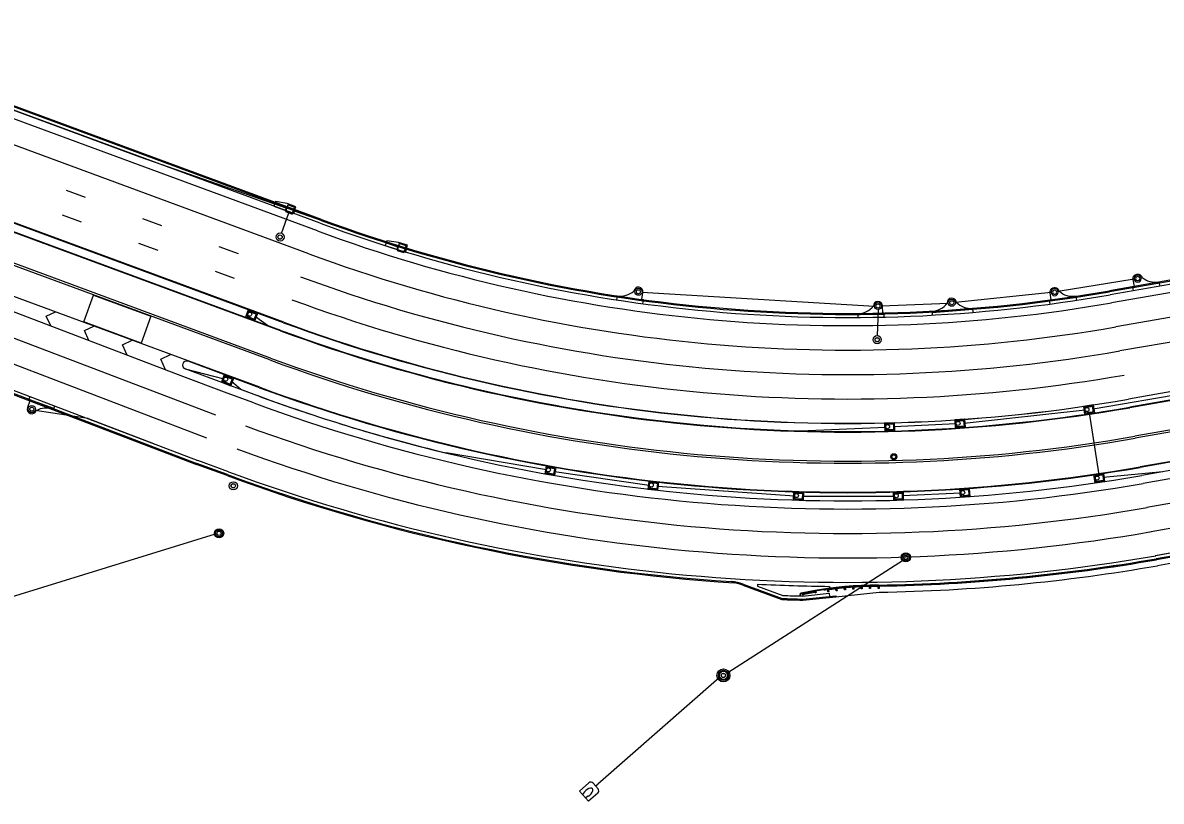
# Model space of a CAD drawing. Extents: x 468143 to 491361, y 1438528 to 1468730.
# Drawn here: x 484706 to 485265, y 1467102 to 1467484 of the extents above; entities that cross this region are included whole.
import ezdxf

# ---------------------------------------------------------------- set-up
doc = ezdxf.new("R2010")
doc.units = 0
doc.layers.add('Default', color=7, linetype='Continuous')
doc.layers.add('Xreference_dp', color=7, linetype='Continuous')

# ---------------------------------------------------------------- blocks, each defined once
blk = doc.blocks.new('EndAnchSRT')
at = {"layer": 'Default'}
for p, q in [((-0.25, 0.67), (-0.25, 1.33)), ((-0.25, 1.33), (0.25, 1.33)), ((-0.25, 0.67), (0.25, 0.67)), ((-0.25, 0), (-0.25, 0.67)), ((0.25, 0), (-0.25, 0)), ((0, 0), (4.17, 0.05)), ((0.25, 1.33), (0.25, 0.67)), ((0.25, 0.67), (0.25, 0)), ((3.9, 1.38), (4.4, 1.39)), ((3.91, 0.72), (3.9, 1.38)), ((3.91, 0.72), (4.41, 0.72)), ((3.92, 0.05), (3.91, 0.72)), ((4.42, 0.06), (3.92, 0.05)), ((4.16, 0.05), (8.32, 0.2)), ((4.4, 1.39), (4.41, 0.72)), ((4.41, 0.72), (4.42, 0.06)), ((8.03, 1.52), (8.53, 1.54)), ((8.05, 0.86), (8.03, 1.52)), ((8.05, 0.86), (8.55, 0.87)), ((8.07, 0.19), (8.05, 0.86)), ((8.57, 0.21), (8.07, 0.19)), ((8.32, 0.2), (12.48, 0.45)), ((8.33, -0.08), (12.49, 0.17)), ((8.53, 1.54), (8.55, 0.87)), ((8.55, 0.87), (8.57, 0.21)), ((12.15, 1.76), (12.64, 1.8)), ((12.19, 1.1), (12.15, 1.76)), ((12.19, 1.1), (12.69, 1.13)), ((12.24, 0.43), (12.19, 1.1)), ((12.74, 0.47), (12.24, 0.43)), ((12.47, 0.45), (16.62, 0.79)), ((12.49, 0.17), (16.64, 0.51)), ((12.64, 1.8), (12.69, 1.13)), ((12.69, 1.13), (12.74, 0.47)), ((14.2, 0.76), (13.71, 0.55)), ((14.2, 0.76), (14.21, 0.59)), ((16.26, 2.1), (16.76, 2.14)), ((16.32, 1.43), (16.26, 2.1)), ((16.32, 1.43), (16.82, 1.48)), ((16.37, 0.77), (16.32, 1.43)), ((16.87, 0.81), (16.37, 0.77)), ((16.62, 0.79), (20.76, 1.23)), ((16.64, 0.51), (20.79, 0.95)), ((16.76, 2.14), (16.82, 1.48)), ((16.82, 1.48), (16.87, 0.81)), ((20.36, 2.53), (20.86, 2.58)), ((20.43, 1.86), (20.36, 2.53)), ((20.43, 1.86), (20.93, 1.92)), ((20.5, 1.2), (20.43, 1.86)), ((21, 1.25), (20.5, 1.2)), ((20.75, 1.23), (24.88, 1.77)), ((20.79, 0.95), (24.92, 1.49)), ((20.86, 2.58), (20.93, 1.92)), ((20.93, 1.92), (21, 1.25)), ((22.47, 1.62), (21.99, 1.39)), ((22.47, 1.62), (22.49, 1.45)), ((24.46, 3.06), (24.95, 3.12)), ((24.54, 2.4), (24.46, 3.06)), ((24.54, 2.4), (25.04, 2.46)), ((24.63, 1.74), (24.54, 2.4)), ((25.12, 1.8), (24.63, 1.74)), ((24.87, 1.77), (31.04, 2.79)), ((24.92, 1.49), (31.09, 2.51)), ((24.95, 3.12), (25.04, 2.46)), ((25.04, 2.46), (25.12, 1.8)), ((26.57, 2.22), (26.11, 1.97)), ((26.57, 2.22), (26.6, 2.05)), ((30.64, 3.41), (31.16, 3.51)), ((30.77, 2.74), (30.64, 3.41)), ((30.66, 3.39), (31.15, 3.49)), ((30.79, 2.74), (30.66, 3.39)), ((31.18, 3.53), (30.73, 3.44)), ((30.73, 3.44), (30.74, 3.43)), ((31.28, 2.83), (30.79, 2.74)), ((31.03, 2.79), (37.17, 3.99)), ((31.09, 2.51), (37.22, 3.71)), ((31.15, 3.49), (31.28, 2.83)), ((31.16, 3.51), (31.29, 2.84)), ((31.18, 3.53), (31.31, 2.84)), ((31.2, 3.41), (36.78, 4.5)), ((31.29, 2.92), (33.41, 3.34)), ((31.67, 2.98), (31.51, 2.94)), ((31.51, 2.94), (31.52, 2.9)), ((31.68, 2.93), (31.52, 2.9)), ((31.69, 2.91), (31.67, 3)), ((33.14, 3.26), (36.84, 4.28)), ((33.16, 3.2), (33.14, 3.28)), ((33.16, 3.22), (36.84, 4.24)), ((33.95, 3.44), (36.87, 4.01)), ((36.63, 3.88), (37.51, 4.05)), ((36.63, 3.88), (36.68, 3.6)), ((36.68, 3.6), (38.04, 3.87)), ((36.75, 4.62), (37.19, 4.71)), ((36.82, 4.28), (36.75, 4.62)), ((36.77, 4.61), (37.3, 4.71)), ((36.9, 3.94), (36.77, 4.61)), ((36.79, 4.59), (37.28, 4.69)), ((36.92, 3.94), (36.79, 4.59)), ((36.89, 3.93), (36.83, 4.24)), ((37.41, 4.03), (36.92, 3.94)), ((37.19, 4.71), (37.2, 4.69)), ((37.28, 4.69), (37.41, 4.03)), ((37.3, 4.71), (37.43, 4.04)), ((37.36, 4.4), (37.5, 4.43)), ((37.36, 4.36), (37.51, 4.39)), ((37.5, 4.43), (37.51, 4.39)), ((38.01, 3.88), (37.51, 4.05)), ((37.78, 5.16), (37.78, 5.18)), ((38.01, 3.88), (38.03, 3.89)), ((0, -0.28), (4.17, -0.23)), ((4.17, -0.23), (8.33, -0.08))]:
    blk.add_line(p, q, dxfattribs=at)
for centre, radius, start, end in [((37.91, 4.52), 0.667, 281.0695, 101.0695), ((37.91, 4.52), 0.65, 281.0695, 101.0695), ((37.86, 4.79), 0.933, 281.0649, 281.0742)]:
    blk.add_arc(centre, radius, start, end, dxfattribs=at)
blk = doc.blocks.new('POINT_DISPLAY')
at = {"layer": 'Default'}
blk.add_line((0, 0), (0, 0), dxfattribs=at)
blk = doc.blocks.new('MHCover2')
at = {"layer": 'Default'}
for radius in [2, 1.06, 1]:
    blk.add_circle((0, 0), radius, dxfattribs=at)
for p in [(-2, 0), (-2, 0), (-1.83, 0.81), (-1.39, 1.43), (-0.75, 1.85), (0, 2.5), (0, 2), (0, 2), (0, 0), (0, 0), (0, 0), (0.81, 1.83), (1.43, 1.39), (1.85, 0.75), (2, 0), (2, 0), (-1.85, -0.75), (-1.43, -1.39), (-0.81, -1.83), (0, -2), (0, -2), (0, -2.5), (0.75, -1.85), (1.39, -1.43), (1.83, -0.81)]:
    blk.add_blockref('POINT_DISPLAY', p, dxfattribs=at)
blk = doc.blocks.new('InltCurb7_40')
at = {"layer": 'Default'}
for p, q in [((2.5, 4), (-2.5, 4)), ((-2.5, 4), (-2.5, 0)), ((2.5, 3.25), (-2.5, 3.25)), ((-2.5, 0.75), (2.5, 0.75)), ((-2.5, 0), (2.5, 0)), ((2.5, 0), (2.5, 4))]:
    blk.add_line(p, q, dxfattribs=at)
blk.add_lwpolyline([(-2, 0.5), (2, 0.5), (2, 3.5), (-2, 3.5)], close=True, dxfattribs=at)
blk.add_circle((-1.04, 2.19), 1, dxfattribs=at)
for p in [(-2, 3.5), (-2, 2), (-2, 2), (-2, 0.5), (0, 4), (0, 3.5), (0, 3.5), (0, 2), (0, 2), (0, 0.5), (0, 0.5), (0, 0), (0, 0), (2, 3.5), (2, 2), (2, 2), (2, 0.5)]:
    blk.add_blockref('POINT_DISPLAY', p, dxfattribs=at)
blk = doc.blocks.new('InltCurb1_35')
at = {"layer": 'Default'}
for p, q in [((-10, 2), (-10, 0)), ((-10, 1.5), (3, 1.5)), ((2.25, 2), (2.25, 5.5)), ((3, 2), (2.25, 2)), ((3, 0), (3, 2))]:
    blk.add_line(p, q, dxfattribs=at)
for radius in [1.75, 1]:
    blk.add_circle((0, 5.5), radius, dxfattribs=at)
for centre, radius, start, end in [((0, 5.5), 2.25, 0, 180), ((-9.85, 12), 10, 269.1432, 319.4677)]:
    blk.add_arc(centre, radius, start, end, dxfattribs=at)
for p in [(-1.6, 6.2), (-1.22, 6.76), (-0.66, 7.12), (0, 7.75), (0, 7.25), (0, 7.25), (0.7, 7.1), (1.26, 6.72), (1.62, 6.16), (-1.75, 5.5), (-1.75, 5.5), (-1.62, 4.84), (-1.26, 4.28), (-0.7, 3.9), (0, 5.5), (0, 5.5), (0, 3.75), (0, 3.75), (0, 0), (0, 0), (0.66, 3.88), (1.22, 4.24), (1.6, 4.8), (1.75, 5.5), (1.75, 5.5)]:
    blk.add_blockref('POINT_DISPLAY', p, dxfattribs=at)
blk = doc.blocks.new('InltCurb2_35')
at = {"layer": 'Default'}
for p, q in [((-10, 2), (-10, 0)), ((-10, 1.5), (10, 1.5)), ((10, 2), (10, 0))]:
    blk.add_line(p, q, dxfattribs=at)
for radius in [1.75, 1]:
    blk.add_circle((0, 5.5), radius, dxfattribs=at)
for centre, radius, start, end in [((0, 5.5), 2.25, 0, 180), ((-9.85, 12), 10, 269.1432, 319.4677), ((9.85, 12), 10, 220.5323, 270.8568)]:
    blk.add_arc(centre, radius, start, end, dxfattribs=at)
for p in [(-1.6, 6.2), (-1.22, 6.76), (-0.66, 7.12), (0, 7.75), (0, 7.25), (0, 7.25), (0.7, 7.1), (1.26, 6.72), (1.62, 6.16), (-1.75, 5.5), (-1.75, 5.5), (-1.62, 4.84), (-1.26, 4.28), (-0.7, 3.9), (0, 5.5), (0, 5.5), (0, 3.75), (0, 3.75), (0, 0), (0, 0), (0.66, 3.88), (1.22, 4.24), (1.6, 4.8), (1.75, 5.5), (1.75, 5.5)]:
    blk.add_blockref('POINT_DISPLAY', p, dxfattribs=at)
blk = doc.blocks.new('MH2')
at = {"layer": 'Default'}
for p, q in [((-1.25, 0.03), (-1.05, 0.03)), ((-0.9, 0.87), (-0.76, 0.73)), ((-0.87, 0.9), (-0.73, 0.76)), ((-0.03, 1.25), (-0.03, 1.05)), ((0.03, 1.25), (0.03, 1.05)), ((0.87, 0.9), (0.73, 0.76)), ((0.9, 0.87), (0.76, 0.73)), ((1.05, 0.03), (1.25, 0.03)), ((-1.25, -0.03), (-1.05, -0.03)), ((-0.76, -0.73), (-0.9, -0.87)), ((-0.73, -0.76), (-0.87, -0.9)), ((-0.03, -1.05), (-0.03, -1.25)), ((0.03, -1.05), (0.03, -1.25)), ((0.73, -0.76), (0.87, -0.9)), ((0.76, -0.73), (0.9, -0.87)), ((1.05, -0.03), (1.25, -0.03))]:
    blk.add_line(p, q, dxfattribs=at)
for radius in [1.5, 1.25, 1.05, 1, 0.958]:
    blk.add_circle((0, 0), radius, dxfattribs=at)
for p in [(-1, 0), (-0.71, 0.71), (0, 1.5), (0, 1), (0, 0), (0, 0), (0, 0), (0.71, 0.71), (1, 0), (-0.71, -0.71), (0, -1), (0, -1.5), (0.71, -0.71)]:
    blk.add_blockref('POINT_DISPLAY', p, dxfattribs=at)
blk = doc.blocks.new('InltCurb5')
at = {"layer": 'Default'}
for p, q in [((-2.25, 3.5), (-8, 2.5)), ((-8, 2.5), (-8, 0)), ((-8, 1.5), (2.5, 1.5)), ((-8, 0), (2.5, 0)), ((2.25, 3.5), (-2.25, 3.5)), ((-1.96, 0), (-1.96, 1.5)), ((1.95, 0), (1.95, 1.5)), ((2.25, 2), (2.25, 3.5)), ((2.5, 2), (2.25, 2)), ((2.5, 0), (2.5, 2))]:
    blk.add_line(p, q, dxfattribs=at)
blk.add_lwpolyline([(-1.75, -0.5), (1.75, -0.5), (1.75, 3), (-1.75, 3)], close=True, dxfattribs=at)
for p in [(-1.75, 3), (-1.75, 1.25), (-1.75, 1.25), (0, 3.5), (0, 3), (0, 3), (0, 1.25), (0, 1.25), (1.75, 3), (1.75, 1.25), (1.75, 1.25), (-1.75, -0.5), (0, 0), (0, 0), (0, -0.5), (0, -0.5), (1.75, -0.5)]:
    blk.add_blockref('POINT_DISPLAY', p, dxfattribs=at)
blk = doc.blocks.new('PBottom35Dia_1')
at = {"layer": 'Default'}
for radius in [2.25, 1.75, 1.75]:
    blk.add_circle((0, 0), radius, dxfattribs=at)
for p in [(-1.75, 0), (-1.75, 0), (-1.6, 0.7), (-1.22, 1.26), (-0.66, 1.62), (0, 1.75), (0, 1.75), (0, 1.75), (0, 0), (0, 0), (0.7, 1.6), (1.26, 1.22), (1.62, 0.66), (1.75, 0), (1.75, 0), (-1.62, -0.66), (-1.26, -1.22), (-0.7, -1.6), (0, -1.75), (0, -1.75), (0, -1.75), (0.66, -1.62), (1.22, -1.26), (1.6, -0.7)]:
    blk.add_blockref('POINT_DISPLAY', p, dxfattribs=at)
blk = doc.blocks.new('PBottom35Dia')
at = {"layer": 'Default'}
for radius in [2.25, 1.75, 1.75]:
    blk.add_circle((0, 0), radius, dxfattribs=at)
for p in [(-1.75, 0), (-1.75, 0), (-1.6, 0.7), (-1.22, 1.26), (-0.66, 1.62), (0, 1.75), (0, 1.75), (0, 1.75), (0, 0), (0, 0), (0.7, 1.6), (1.26, 1.22), (1.62, 0.66), (1.75, 0), (1.75, 0), (-1.62, -0.66), (-1.26, -1.22), (-0.7, -1.6), (0, -1.75), (0, -1.75), (0, -1.75), (0.66, -1.62), (1.22, -1.26), (1.6, -0.7)]:
    blk.add_blockref('POINT_DISPLAY', p, dxfattribs=at)
blk = doc.blocks.new('MESC36RCP2S')
at = {"layer": 'Default'}
for p, q in [((-3.33, -5.56), (-3.33, 0.51)), ((-1.84, 2.01), (1.83, 2.01)), ((0, 2.01), (0, 3.44)), ((3.34, 0.51), (3.34, -5.56)), ((3.34, -5.56), (-3.33, -5.56)), ((-1.4, -4.06), (-1.12, -5.56)), ((1.4, -4.06), (1.12, -5.56))]:
    blk.add_line(p, q, dxfattribs=at)
for centre, start, end in [((-1.84, 0.51), 90, 180), ((1.83, 0.51), 360, 90)]:
    blk.add_arc(centre, 1.5, start, end, dxfattribs=at)
blk.add_ellipse((0, -3), major_axis=(0, 3), ratio=0.5, start_param=4.35134, end_param=8.215083, dxfattribs=at)
for p in [(0, 3.44), (0, 2.01), (0, 0), (0, 0), (0, -5.56)]:
    blk.add_blockref('POINT_DISPLAY', p, dxfattribs=at)
blk = doc.blocks.new('JBottom50Dia')
at = {"layer": 'Default'}
for radius in [3.17, 2.5, 2.5]:
    blk.add_circle((0, 0), radius, dxfattribs=at)
for p in [(-2.29, 1.01), (-1.74, 1.79), (-0.94, 2.32), (0, 2.5), (0, 2.5), (0, 2.5), (0, 0), (0, 0), (0, 0), (1.01, 2.29), (1.79, 1.74), (2.32, 0.94), (2.5, 0), (2.5, 0), (-2.5, 0), (-2.5, 0), (-2.32, -0.94), (-1.79, -1.74), (-1.01, -2.29), (0, -2.5), (0, -2.5), (0, -2.5), (0.94, -2.32), (1.74, -1.79), (2.29, -1.01)]:
    blk.add_blockref('POINT_DISPLAY', p, dxfattribs=at)

msp = doc.modelspace()

# ---------------------------------------------------------------- linework, layer by layer
at = {"layer": 'Xreference_dp'}
for p, q in [((484852.93, 1467387.39), (484591.21, 1467483.95)), ((484853.1, 1467387.86), (484591.38, 1467484.42)), ((484851.02, 1467382.23), (484589.31, 1467478.79)), ((484852.41, 1467385.98), (484590.69, 1467482.55)), ((484846.87, 1467370.97), (484585.15, 1467467.53)), ((485952.39, 1467471.23), (485240.7, 1467346.95)), ((486215.08, 1467468.38), (485248.96, 1467299.66)), ((486201.33, 1467461.92), (485249.64, 1467295.72)), ((486209.52, 1467463.1), (485249.69, 1467295.48)), ((484660.8, 1467456.68), (484763.91, 1467418.63)), ((485954.57, 1467459.43), (485242.76, 1467335.13)), ((485956.75, 1467447.63), (485244.83, 1467323.31)), ((484834.41, 1467337.2), (484572.69, 1467433.76)), ((484834.49, 1467337.43), (484572.78, 1467433.99)), ((486145.57, 1467437.47), (485252.14, 1467281.44)), ((486145.74, 1467436.48), (485252.31, 1467280.46)), ((484832.94, 1467333.21), (484571.22, 1467429.77)), ((484833.02, 1467333.44), (484571.31, 1467430.01)), ((485648.16, 1467424.2), (485239.67, 1467352.86)), ((485648.24, 1467423.7), (485239.75, 1467352.37)), ((485676.42, 1467427.1), (485240.01, 1467350.89)), ((485961.12, 1467424.03), (485248.96, 1467299.66)), ((484763.91, 1467418.63), (484835.96, 1467393.38)), ((484827.66, 1467318.9), (484565.94, 1467415.47)), ((484828, 1467319.84), (484566.29, 1467416.4)), ((486093.61, 1467412.91), (485254.76, 1467266.42)), ((484787.65, 1467318.47), (484561.01, 1467402.1)), ((484803.82, 1467344.22), (484648.37, 1467401.57)), ((484737.24, 1467398.63), (484727.86, 1467402.09)), ((484735.34, 1467386.54), (484725.96, 1467390)), ((484833.45, 1467380.99), (484837, 1467391.13)), ((484890.7, 1467374.33), (484839.25, 1467392.17)), ((484774.77, 1467384.78), (484765.39, 1467388.24)), ((485941.37, 1467386.07), (485254.81, 1467266.17)), ((485942.06, 1467382.13), (485255.49, 1467262.23)), ((484772.87, 1467372.69), (484763.49, 1467376.15)), ((484812.3, 1467370.94), (484802.91, 1467374.4)), ((484629.32, 1467370.26), (484784.8, 1467310.98)), ((484810.4, 1467358.85), (484801.01, 1467362.31)), ((484625.05, 1467359.05), (484800.98, 1467291.97)), ((485251.79, 1467358.53), (485214.53, 1467352.44)), ((485010.29, 1467352.13), (485124.33, 1467345.35)), ((485211.06, 1467351.97), (485164.05, 1467347.12)), ((484620.77, 1467347.84), (484796.7, 1467280.76)), ((485127.83, 1467345.42), (485160.56, 1467346.86)), ((484718, 1467340.32), (484722.46, 1467342.53)), ((484720.17, 1467335.62), (484718, 1467340.32)), ((484826.54, 1467335.82), (484820.61, 1467340.15)), ((485126.12, 1467343.63), (485125.7, 1467330.72)), ((484615.81, 1467334.75), (484791.72, 1467267.67)), ((484615.98, 1467335.22), (484791.9, 1467268.14)), ((484616.5, 1467336.62), (484792.43, 1467269.55)), ((484616.5, 1467336.62), (484792.43, 1467269.55)), ((484736.73, 1467333.29), (484741.32, 1467335.57)), ((484738.96, 1467328.46), (484736.73, 1467333.29)), ((484755.45, 1467326.27), (484760.18, 1467328.61)), ((484757.75, 1467321.29), (484755.45, 1467326.27)), ((484774.18, 1467319.25), (484779.04, 1467321.65)), ((484776.54, 1467314.13), (484774.18, 1467319.25)), ((484822.64, 1467305.3), (484787.57, 1467318.24)), ((484822.72, 1467305.53), (484787.65, 1467318.47)), ((484784.8, 1467310.98), (484805.25, 1467303.18)), ((484821.25, 1467301.54), (484786.18, 1467314.49)), ((484798.49, 1467309.94), (484786.18, 1467314.49)), ((484786.18, 1467314.49), (484805.08, 1467309.64)), ((484813.4, 1467304.44), (484808.83, 1467308.26)), ((484819.87, 1467297.79), (484804.89, 1467303.32)), ((484821.25, 1467301.54), (484813.4, 1467304.44)), ((485281.48, 1467303.31), (485231.63, 1467294.81)), ((484738.49, 1467290.11), (484712.56, 1467294.16)), ((485227.67, 1467294.22), (485168.39, 1467287.76)), ((484738.49, 1467290.11), (484770.68, 1467277.84)), ((485234.63, 1467262.44), (485229.87, 1467293.03)), ((485088.04, 1467284.08), (485129.82, 1467285.95)), ((485164.4, 1467287.5), (485133.82, 1467286.05)), ((484963.4, 1467264.93), (484914.16, 1467273.26)), ((485340.38, 1467272.99), (485256.18, 1467258.29)), ((484806.72, 1467262.14), (484791.72, 1467267.67)), ((484806.89, 1467262.61), (484791.9, 1467268.14)), ((484807.41, 1467264.02), (484792.43, 1467269.55)), ((484807.41, 1467264.02), (484792.43, 1467269.55)), ((484967.34, 1467264.23), (485013.88, 1467257.44)), ((485265.82, 1467264.03), (485236.64, 1467261.18)), ((485342.8, 1467261.24), (485258.01, 1467246.43)), ((485017.85, 1467256.97), (485085.12, 1467252.15)), ((485089.11, 1467252.03), (485134.1, 1467252.05)), ((485166.73, 1467253.57), (485138.1, 1467252.16)), ((485344.86, 1467249.41), (485260.08, 1467234.61)), ((484690.63, 1467199.55), (484801.06, 1467233.59)), ((485346.93, 1467237.59), (485262.14, 1467222.79)), ((485346.94, 1467237.6), (485262.37, 1467222.83)), ((485347.2, 1467236.12), (485262.63, 1467221.35)), ((485297.73, 1467227.48), (485262.63, 1467221.35)), ((485297.51, 1467226.93), (485262.72, 1467220.86)), ((485299.51, 1467224.24), (485263.23, 1467217.9)), ((485138.68, 1467220.62), (485052.44, 1467165.3)), ((485059.73, 1467208.43), (485078.92, 1467201.35)), ((485059.9, 1467208.9), (485079.09, 1467201.82)), ((485066.93, 1467208.86), (485066.91, 1467207.91)), ((485066.91, 1467207.91), (485079.39, 1467203.31)), ((485089.02, 1467203.01), (485102.17, 1467204.36)), ((485102.17, 1467204.36), (485102.32, 1467202.87)), ((485102.23, 1467206.79), (485105.61, 1467207.22)), ((485102.25, 1467207.78), (485102.29, 1467206.29)), ((485102.29, 1467206.29), (485105.67, 1467206.72)), ((485105.38, 1467202.68), (485126.69, 1467204.87)), ((485105.61, 1467207.22), (485109.75, 1467207.64)), ((485105.66, 1467206.72), (485109.8, 1467207.14)), ((485109.75, 1467207.64), (485118.07, 1467208.2)), ((485109.79, 1467207.14), (485118.1, 1467207.7)), ((485118.07, 1467208.2), (485122.23, 1467208.33)), ((485118.08, 1467207.7), (485122.25, 1467207.83)), ((485122.23, 1467208.33), (485126.4, 1467208.37)), ((485122.23, 1467207.83), (485126.4, 1467207.87)), ((485089.17, 1467201.52), (485105.33, 1467203.18)), ((485089.23, 1467201.02), (485105.38, 1467202.68)), ((485105.33, 1467203.18), (485105.38, 1467202.68)), ((485048.11, 1467162.8), (484988.6, 1467110.73))]:
    msp.add_line(p, q, dxfattribs=at)
msp.add_lwpolyline([(484769.36, 1467340.32), (484764.52, 1467327.19), (484736.37, 1467337.57), (484741.22, 1467350.7)], close=True, dxfattribs=at)
for centre, radius, start, end in [((485111.33, 1468087.74), 748, 249.74771, 279.90595), ((485111.33, 1468087.74), 746.5, 249.74771, 279.90595), ((485111.33, 1468087.74), 746, 249.74771, 279.90595), ((485111.33, 1468087.74), 752, 249.74771, 279.90595), ((485111.33, 1468087.74), 764, 249.74771, 279.90595), ((485111.33, 1468087.74), 776, 249.74771, 279.90595), ((485111.33, 1468087.74), 788, 249.74771, 279.90595), ((485110.31, 1468088.09), 804.01, 249.33231, 251.63667), ((485111.33, 1468087.74), 804.25, 249.74771, 279.90595), ((485111.33, 1468087.74), 804, 249.74771, 279.90595), ((485111.33, 1468087.74), 800, 249.74771, 279.90595), ((485111.81, 1468087.69), 799.88, 249.71448, 279.87272), ((484786.87, 1467316.36), 2, 69.7477, 249.7477), ((485111.33, 1468087.74), 819.5, 249.74771, 279.90595), ((485111.33, 1468087.74), 818.5, 249.74771, 279.90595), ((485111.33, 1468087.74), 804, 254.79807, 268.33988), ((485111.33, 1468087.74), 834, 249.74771, 279.90595), ((485111.33, 1468087.74), 833.75, 249.74771, 279.90595), ((485111.33, 1468087.74), 838, 249.74771, 279.90595), ((485111.33, 1468087.74), 838, 249.74771, 252.94908), ((485111.33, 1468087.74), 842, 249.74771, 279.90595), ((485111.33, 1468087.74), 854, 249.74771, 279.90595), ((485111.33, 1468087.74), 838, 252.94908, 256.39172), ((485111.33, 1468087.74), 866, 249.74771, 279.90595), ((485111.33, 1468087.74), 880, 249.74771, 266.36755), ((485111.33, 1468087.74), 879.5, 249.74771, 266.28086), ((485111.33, 1468087.74), 878, 249.74771, 279.90595), ((485111.33, 1468087.74), 878, 249.74771, 279.90595), ((485111.33, 1468087.74), 879.5, 270.98149, 279.90595), ((485111.33, 1468087.74), 879.5, 271.00606, 279.90595), ((485111.33, 1468087.74), 883, 270.99637, 279.90595), ((485111.33, 1468087.74), 880, 271.00467, 279.90595), ((485052.98, 1467190.13), 20, 69.7678, 86.2809), ((485052.98, 1467190.13), 19.5, 69.7678, 86.2809), ((485111.33, 1468087.74), 880, 267.1081, 269.4088), ((485111.33, 1468087.74), 887, 267.91602, 268.56235), ((485111.33, 1468087.74), 886.5, 267.91602, 268.56235), ((485111.33, 1468087.74), 885, 267.93153, 268.56235)]:
    msp.add_arc(centre, radius, start, end, dxfattribs=at)

# ---------------------------------------------------------------- block references
for name, p, rotation in [('InltCurb5', (484837.17, 1467391.6), -20.252286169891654), ('MHCover2', (484832.74, 1467379.25), 69.74771382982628), ('InltCurb5', (484892, 1467372.62), -17.357327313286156), ('InltCurb1_35', (485007.76, 1467346.94), -8.341220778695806), ('InltCurb2_35', (485162.72, 1467341.51), 4.320221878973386), ('InltCurb1_35', (485126.2, 1467339.89), 1.2547411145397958), ('InltCurb7_40', (484818.04, 1467338.97), -20.252286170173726), ('MHCover2', (485125.7, 1467328.84), 69.74771382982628), ('InltCurb7_40', (484806.26, 1467307.08), -20.252286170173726), ('InltCurb1_35', (484712.82, 1467299.93), 159.7477138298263), ('InltCurb7_40', (485229.95, 1467292.54), 8.394715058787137), ('InltCurb7_40', (485131.87, 1467284), 1.374617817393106), ('InltCurb7_40', (485166.53, 1467285.63), 3.8468023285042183), ('MH2', (485133.86, 1467271.38), 69.74771382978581), ('InltCurb7_40', (484965.02, 1467262.61), -10.140823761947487), ('MHCover2', (484809.78, 1467257.14), -20.252286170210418), ('InltCurb7_40', (485234.96, 1467258.91), 8.569560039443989), ('InltCurb7_40', (485015.64, 1467255.22), -6.642969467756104), ('InltCurb7_40', (485168.86, 1467251.71), 4.024686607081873), ('InltCurb7_40', (485087.05, 1467250.09), -1.745728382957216), ('InltCurb7_40', (485136.16, 1467250.11), 1.6149716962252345), ('MHCover2', (484802.8, 1467233.82), 24.747713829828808), ('PBottom35Dia', (484802.8, 1467233.82), 75.32156597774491), ('MHCover2', (485139.75, 1467222), 99.9059481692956), ('PBottom35Dia_1', (485139.75, 1467222), 7.178766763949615), ('EndAnchSRT', (485126.4, 1467208.09), 179.78650370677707), ('JBottom50Dia', (485050.26, 1467164.07), 75.32156597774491), ('MHCover2', (485050.26, 1467164.07), 99.9059481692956), ('MESC36RCP2S', (484986.01, 1467108.47), -48.89063872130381)]:
    msp.add_blockref(name, p, dxfattribs=dict(at, rotation=rotation))
for p, yscale, rotation in [((485254.46, 1467353.41), -0.9999999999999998, -170.09405183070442), ((485213.54, 1467346.75), -1.0000000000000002, -172.26072222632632)]:
    msp.add_blockref('InltCurb1_35', p, dxfattribs=dict(at, yscale=yscale, rotation=rotation))

doc.saveas('drawing.dxf')
